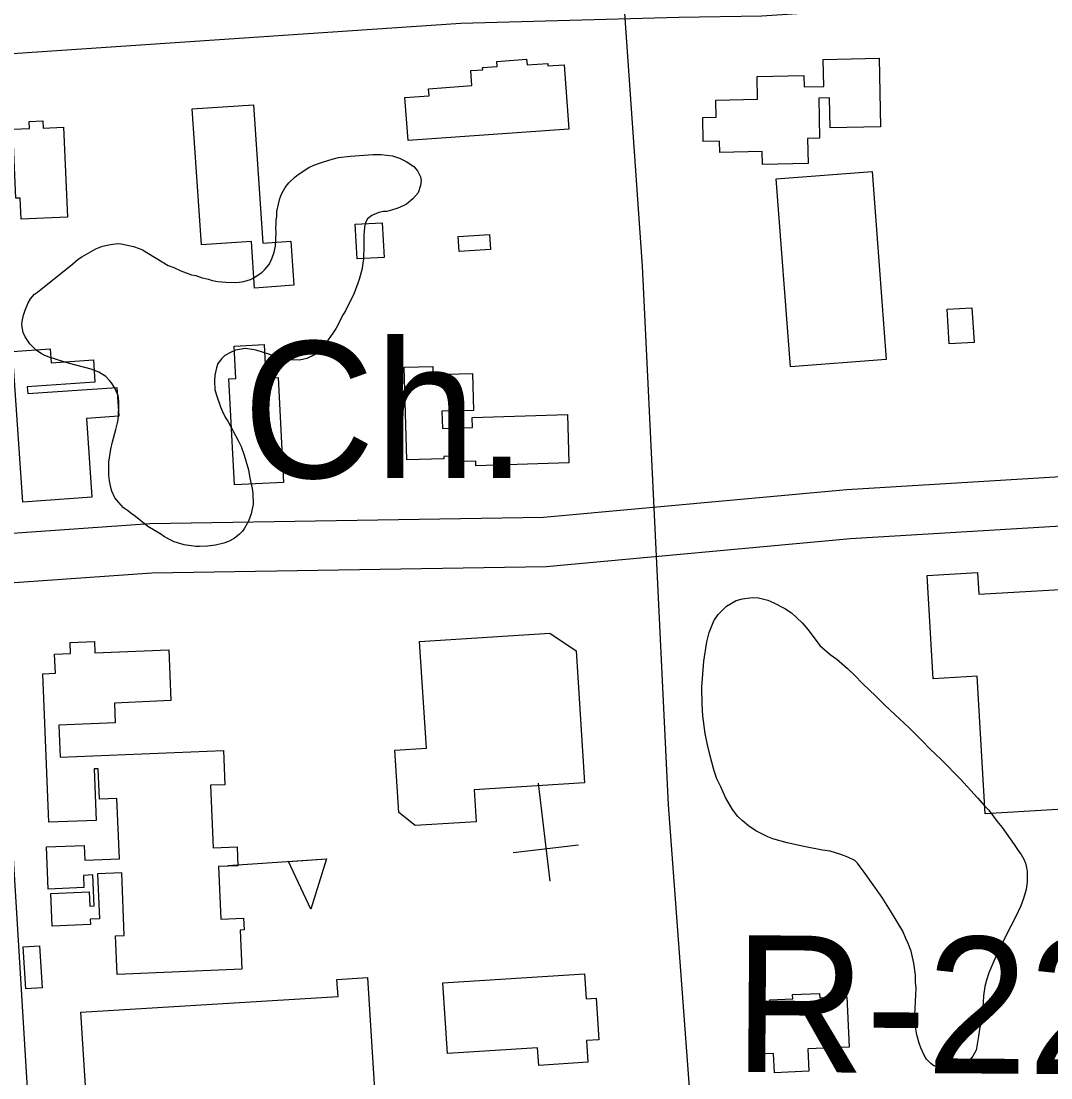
# Model space of a CAD drawing. Extents: x 3297716 to 3335574, y 688621 to 713991.
# Drawn here: x 3320699 to 3321325, y 710821 to 711464 of the extents above; entities that cross this region are included whole.
import ezdxf

# ---------------------------------------------------------------- set-up
doc = ezdxf.new("R2010")
doc.units = 0
for name, color, linetype in [('V-BLDG-OTLN', 7, 'Continuous'), ('V-RIVR-RANG-IDEN', 7, 'Continuous'), ('V-ROAD-CNTR', 7, 'Continuous'), ('V-SITE-OTLN', 7, 'Continuous'), ('V-SITE-OTLN-IDEN', 7, 'Continuous'), ('V-SITE-VEGE', 7, 'Continuous')]:
    doc.layers.add(name, color=color, linetype=linetype)

msp = doc.modelspace()

# ---------------------------------------------------------------- linework, layer by layer
at = {"layer": 'V-BLDG-OTLN'}
msp.add_line((3320824.87, 710950.43), (3320884.73, 710954.56), dxfattribs=at)
for points in [[(3321031.94, 711398.02), (3320934.35, 711391), (3320932.47, 711417.13), (3320947.17, 711418.19), (3320946.86, 711422.53), (3320973.07, 711424.42), (3320972.42, 711433.53), (3320979.69, 711434.05), (3320979.59, 711435.39), (3320988.58, 711436.04), (3320988.36, 711439.1), (3321006.41, 711440.41), (3321006.65, 711437.02), (3321019.23, 711437.93), (3321019.34, 711436.42), (3321029.12, 711437.12)], [(3321149.54, 711384.34), (3321123.77, 711383.79), (3321123.63, 711390.66), (3321113.73, 711390.45), (3321113.42, 711405.01), (3321121.61, 711405.18), (3321121.39, 711415.6), (3321146.77, 711416.15), (3321146.48, 711429.9), (3321174.91, 711430.51), (3321175.06, 711423.7), (3321186.94, 711423.96), (3321186.59, 711440.31), (3321220.55, 711441.05), (3321221.45, 711399.48), (3321190.73, 711398.81), (3321190.34, 711416.94), (3321183.84, 711416.8), (3321184.36, 711392.47), (3321177.09, 711392.32), (3321177.42, 711377.02), (3321149.71, 711376.42)], [(3320808.75, 711327.61), (3320803.1, 711410.31), (3320840.37, 711412.85), (3320846.13, 711328.65), (3320863.06, 711329.81), (3320864.88, 711303.06), (3320841.06, 711301.43), (3320839.13, 711329.69)], [(3320724.92, 711399.22), (3320727.48, 711344.49), (3320699.18, 711343.17), (3320698.58, 711356.1), (3320696.09, 711355.98), (3320694.14, 711397.91), (3320704.41, 711398.39), (3320704.21, 711402.59), (3320712.36, 711402.97), (3320712.56, 711398.65)], [(3321216.29, 711372.24), (3321224.89, 711257.92), (3321166.66, 711253.53), (3321158.06, 711367.86)], [(3320918.54, 711341.12), (3320919.81, 711320.06), (3320903.39, 711319.07), (3320902.12, 711340.13)], [(3320964.7, 711332.64), (3320983.81, 711333.92), (3320984.41, 711324.84), (3320965.31, 711323.56)], [(3321263.09, 711267.43), (3321261.82, 711288.49), (3321277, 711289.41), (3321278.26, 711268.34)], [(3320855.46, 711246.97), (3320858.71, 711183.28), (3320828.81, 711181.75), (3320825.52, 711246.25), (3320829.7, 711246.46), (3320828.69, 711266.11), (3320846.82, 711267.04), (3320847.87, 711246.58)], [(3320738.91, 711222.17), (3320742.27, 711174.24), (3320700.35, 711171.31), (3320693.94, 711262.84), (3320716.9, 711264.45), (3320717.5, 711255.98), (3320743.14, 711257.77), (3320744.08, 711244.21), (3320702.98, 711241.33), (3320703.26, 711237.24), (3320757.39, 711241.03), (3320758.61, 711223.55)], [(3320973.27, 711222.74), (3321031.19, 711224.53), (3321032.09, 711195.18), (3320975.51, 711193.43), (3320975.43, 711196.2), (3320966.18, 711195.91), (3320966.07, 711199.3), (3320956.09, 711198.98), (3320956.13, 711197.62), (3320933.62, 711196.93), (3320931.88, 711253.23), (3320949.32, 711253.77), (3320949.47, 711248.79), (3320973.4, 711249.53), (3320974.09, 711227.08), (3320954.93, 711226.48), (3320955.26, 711216.01), (3320973.46, 711216.58)], [(3321351.78, 711119.47), (3321359.63, 710986.26), (3321285.06, 710981.86), (3321280.13, 711065.51), (3321253.46, 711063.93), (3321249.76, 711126.63), (3321280.4, 711128.43), (3321281.18, 711115.3)], [(3320941.34, 711086.55), (3321020.47, 711091.58), (3321036.55, 711080.96), (3321041.65, 711000.64), (3320974.55, 710996.38), (3320975.78, 710977.08), (3320938.7, 710974.72), (3320928.69, 710982.62), (3320926.28, 711020.56), (3320945.45, 711021.78)], [(3320833.25, 710887.38), (3320757.6, 710884.25), (3320756.62, 710907.73), (3320761.93, 710907.95), (3320760.36, 710946.04), (3320745.66, 710945.43), (3320746.79, 710918.09), (3320741.16, 710917.85), (3320741.29, 710914.61), (3320718.05, 710913.65), (3320717.23, 710933.53), (3320740.6, 710934.49), (3320740.96, 710925.75), (3320743.58, 710925.86), (3320742.8, 710944.7), (3320737.05, 710944.47), (3320737.36, 710937), (3320715.65, 710936.1), (3320714.59, 710961.74), (3320737.56, 710962.69), (3320737.93, 710953.65), (3320758.95, 710954.52), (3320757.43, 710991.18), (3320746.8, 710990.74), (3320746.03, 711009.22), (3320743.56, 711009.12), (3320744.85, 710977.9), (3320716.08, 710976.71), (3320712.36, 711066.93), (3320720.06, 711067.25), (3320719.58, 711078.89), (3320729.26, 711079.29), (3320728.98, 711086.08), (3320743.75, 711086.69), (3320744.04, 711079.74), (3320789.02, 711081.59), (3320790.3, 711050.63), (3320755.89, 711049.21), (3320756.39, 711037.18), (3320722.06, 711035.77), (3320722.86, 711016.24), (3320822.2, 711020.34), (3320823.06, 710999.57), (3320814.31, 710999.21), (3320815.89, 710961.13), (3320830.42, 710961.73), (3320830.89, 710950.34), (3320819.17, 710949.86), (3320820.5, 710917.91), (3320834.44, 710918.48), (3320834.74, 710911.29), (3320832.27, 710911.19)], [(3320884.73, 710954.56), (3320875.27, 710923.84), (3320861.68, 710952.97)], [(3320702.01, 710875.49), (3320700.41, 710900.98), (3320710.36, 710901.6), (3320711.96, 710876.11)], [(3320735.59, 710861.31), (3320891.79, 710870.77), (3320891.16, 710881.23), (3320909.73, 710882.36), (3320913.87, 710814.15), (3320739.09, 710803.56)], [(3320955.56, 710879.07), (3321041.52, 710884.51), (3321042.48, 710869.38), (3321048.7, 710869.78), (3321050.29, 710844.52), (3321042.67, 710844.04), (3321043.5, 710830.84), (3321013.76, 710828.96), (3321013.09, 710839.57), (3320958.29, 710836.09)], [(3321202.3, 710840.14), (3321177.3, 710839.05), (3321177.9, 710825.38), (3321157, 710824.47), (3321156.48, 710836.22), (3321147.29, 710835.82), (3321145.97, 710866.18), (3321154.33, 710866.54), (3321154.24, 710868.8), (3321168.13, 710869.41), (3321168.01, 710871.98), (3321184.35, 710872.69), (3321184.46, 710869.99), (3321200.97, 710870.71)]]:
    msp.add_lwpolyline(points, close=True, dxfattribs=at)
at = {"layer": 'V-ROAD-CNTR'}
for points in [[(3321021.23, 712206.62), (3321033.81, 712017.94), (3321057.85, 711584.65), (3321076.55, 711314.74), (3321092.29, 710987.25), (3321119.28, 710624.69), (3321136.1, 710279.71), (3321163.05, 709828.58), (3321191.31, 709291.85), (3321213.74, 708902.33), (3321231.69, 708516.86), (3321254.32, 708217.09), (3321261.73, 708048.56), (3321272.69, 707860.1), (3321277.93, 707722.7)], [(3321909.86, 711224.02), (3321884.74, 711500.46), (3321689.02, 711495.35), (3321498.93, 711487.2), (3321247.47, 711473.04), (3321149.29, 711466.72), (3321098.79, 711465.86), (3320966.4, 711462.13), (3320681.86, 711442.94), (3320668.08, 711441.77)], [(3321909.86, 711224.05), (3321656.99, 711202.18), (3321460.87, 711194.48), (3321200.9, 711178.83), (3321016.7, 711161.9), (3320777.44, 711158.17), (3320682.31, 711151.39)], [(3321566.21, 711168.6), (3321462.36, 711164.52), (3321203.17, 711148.92), (3321018.31, 711131.92), (3320778.74, 711128.19), (3320683.54, 711121.4)], [(3320683.97, 711121.43), (3320704.95, 710781.72)]]:
    msp.add_lwpolyline(points, dxfattribs=at)
at = {"layer": 'V-SITE-OTLN'}
for p, q in [((3321013.39, 711000.45), (3321020.4, 710940.86)), ((3320998.2, 710958.39), (3321037.93, 710963.06))]:
    msp.add_line(p, q, dxfattribs=at)
at = {"layer": 'V-SITE-VEGE'}
for points in [[(3320768.77, 711162.49), (3320766.65, 711163.98), (3320763.78, 711166.27), (3320761.51, 711167.91), (3320758.52, 711170.99), (3320756.14, 711173.88), (3320754.28, 711178), (3320753.74, 711180.2), (3320752.97, 711184.28), (3320752.62, 711187.41), (3320752.48, 711195.66), (3320753.72, 711203.55), (3320754.67, 711207.88), (3320756.83, 711215.42), (3320757.77, 711219.43), (3320758.16, 711221.44), (3320758.41, 711223.76), (3320758.66, 711230.13), (3320758.6, 711232.63), (3320758.11, 711236.07), (3320755.97, 711240.98), (3320754.21, 711243.7), (3320752.87, 711245.31), (3320750.63, 711247.73), (3320746.37, 711250.38), (3320741.77, 711252.12), (3320728.68, 711255.59), (3320722.52, 711257.39), (3320718.99, 711258.62), (3320716.68, 711259.18), (3320713.31, 711260.55), (3320711.32, 711261.57), (3320708.6, 711263.54), (3320706.94, 711265.01), (3320704.55, 711267.59), (3320701.76, 711271.75), (3320700.46, 711274.44), (3320699.71, 711278.99), (3320699.94, 711281), (3320700.72, 711284.86), (3320701.62, 711287.94), (3320703.5, 711292.38), (3320704.85, 711294.82), (3320707.45, 711297.67), (3320709.21, 711298.85), (3320730.58, 711316.07), (3320733.96, 711318.9), (3320736.04, 711320.37), (3320744.64, 711325.32), (3320748.6, 711326.88), (3320753.46, 711327.94), (3320758, 711328.38), (3320760.02, 711328.3), (3320762.95, 711327.72), (3320767.58, 711326.6), (3320770.95, 711325.38), (3320772.94, 711324.53), (3320788.61, 711315.2), (3320791.98, 711313.97), (3320796.27, 711311.94), (3320802.71, 711309.51), (3320805.33, 711308.94), (3320809.17, 711307.7), (3320813.03, 711306.77), (3320815.34, 711306.05), (3320818.74, 711305.45), (3320823.7, 711304.95), (3320829.45, 711304.72), (3320831.64, 711304.95), (3320834.61, 711305.3), (3320838.55, 711306.54), (3320840.62, 711307.55), (3320845.73, 711311.09), (3320847.35, 711312.58), (3320849.79, 711315.44), (3320850.81, 711317.43), (3320851.83, 711319.72), (3320852.9, 711323.26), (3320853.82, 711326.8), (3320854.15, 711335.35), (3320854.08, 711337.54), (3320854.2, 711340.49), (3320854.29, 711342.82), (3320854.52, 711344.83), (3320854.65, 711347.94), (3320855.6, 711352.42), (3320856.51, 711355.81), (3320857.39, 711358.42), (3320858.57, 711360.71), (3320859.73, 711362.53), (3320861.87, 711365.4), (3320865.59, 711368.84), (3320867.51, 711370.32), (3320874.06, 711374.58), (3320877.07, 711376.01), (3320882.29, 711377.99), (3320888.27, 711379.78), (3320892.05, 711380.72), (3320899.24, 711381.53), (3320913.13, 711382.54), (3320917.96, 711382.66)], [(3320917.96, 711382.66), (3320924.93, 711381.77), (3320929.23, 711380.35), (3320933.2, 711378.33), (3320937.91, 711375.19), (3320940.14, 711372.61), (3320941.86, 711368.96), (3320942.25, 711366.77), (3320941.98, 711363.82), (3320940.4, 711359.36), (3320937.29, 711355.6), (3320933.43, 711352.48), (3320931.37, 711351.31), (3320928.2, 711350.04), (3320924.25, 711348.64), (3320921.43, 711347.97), (3320919.4, 711347.89), (3320916.57, 711347.23), (3320912.3, 711345.53), (3320909.73, 711343.45), (3320908.56, 711341.31), (3320907.82, 711338.39), (3320907.72, 711335.74), (3320907.48, 711333.73), (3320907.37, 711330.93), (3320907.54, 711327.34), (3320907.21, 711318.8), (3320906.82, 711316.79), (3320906.37, 711313.38), (3320904.71, 711306.59), (3320901.58, 711298.31), (3320896.33, 711287.62), (3320895, 711285.34), (3320890.62, 711276.95), (3320889.13, 711274.52), (3320884.02, 711267.25), (3320881.72, 711264.22), (3320879.46, 711262.29), (3320877.54, 711260.81), (3320872.93, 711258.5), (3320868.38, 711257.59), (3320862.79, 711257.81), (3320856.76, 711258.97), (3320854.3, 711259.54), (3320850.92, 711260.76), (3320842, 711263.6), (3320835.66, 711264.63), (3320829.55, 711263.62), (3320826.86, 711262.48), (3320823.04, 711260.45), (3320821.11, 711258.66), (3320818.8, 711255.48), (3320817.92, 711252.87), (3320816.97, 711248.4), (3320816.83, 711244.97), (3320816.93, 711239.68), (3320817.9, 711236.37), (3320820.41, 711229.11), (3320821.55, 711226.42), (3320823.29, 711222.93), (3320824.75, 711220.54), (3320831.14, 711208.77), (3320832.86, 711205.12), (3320834.83, 711199.75), (3320837.29, 711190.94), (3320838.17, 711185.77), (3320839.64, 711179.48), (3320839.99, 711176.51), (3320840.2, 711170.12), (3320839.04, 711164.25), (3320837.3, 711159.65), (3320834.96, 711155.38), (3320833.65, 711153.72), (3320832.02, 711151.92), (3320828.64, 711149.09), (3320825.15, 711147.36), (3320822.31, 711146.39), (3320817.43, 711145.17), (3320812.42, 711144.44), (3320807.59, 711144.31), (3320805.42, 711144.4), (3320802.47, 711144.67), (3320798.29, 711145.3), (3320792.29, 711147.09), (3320789.85, 711148.28), (3320786.35, 711150.29), (3320784.07, 711151.78), (3320776.16, 711156.44), (3320768.77, 711162.49)], [(3321280.94, 710846.76), (3321279.45, 710838.26), (3321277.46, 710834.64), (3321275.75, 710832.39), (3321272.17, 710829.53), (3321269.57, 710828.01), (3321266.29, 710826.98), (3321262.81, 710826.66), (3321258.66, 710827.05), (3321253.87, 710828.62), (3321252.07, 710830.08), (3321249.4, 710832.73), (3321247.88, 710835.1), (3321245.97, 710839.57), (3321244.93, 710842.39), (3321243.51, 710847.53), (3321242.77, 710852.42), (3321242.36, 710859.6), (3321243, 710875.99), (3321242.68, 710879.48), (3321242.62, 710883.87), (3321241.74, 710891.08), (3321239.95, 710898.31), (3321238.28, 710903.01), (3321236.78, 710906.07), (3321234.88, 710910.54), (3321227.5, 710922.85), (3321222.49, 710930.91), (3321211.54, 710946.37), (3321209.13, 710949.71), (3321207.36, 710951.85), (3321205.81, 710953.54), (3321201.49, 710955.56), (3321197.39, 710957.1), (3321190.77, 710959.21), (3321186.17, 710959.86), (3321174.92, 710961.92), (3321164.6, 710964.17), (3321155.91, 710966.59), (3321152.95, 710967.86), (3321148.41, 710970.12), (3321145.7, 710971.62), (3321141.19, 710974.57), (3321137.38, 710977.73), (3321134.7, 710980.14), (3321131.4, 710984.44), (3321127.29, 710991.77), (3321124.31, 710998.36), (3321121.96, 711003.07), (3321120.3, 711007.99), (3321118.28, 711015.47), (3321116.29, 711023.88), (3321114.94, 711030.64), (3321113.51, 711041.33), (3321113.1, 711048.52), (3321112.81, 711058.93), (3321114.12, 711074.61), (3321115.97, 711086.33), (3321117.35, 711092.05), (3321120.17, 711099.11), (3321122.86, 711102.94), (3321127.92, 711108.06), (3321133.61, 711111.54), (3321137.58, 711112.54), (3321143.39, 711113.24), (3321147.31, 711113.08), (3321153.04, 711111.7), (3321156.68, 711110.17), (3321163.25, 711106.68), (3321167.3, 711103.97), (3321173.77, 711097.94), (3321177.54, 711093.63), (3321184.56, 711084.1), (3321190.83, 711078.77), (3321194.88, 711075.83), (3321201.36, 711070.26), (3321205.82, 711065.93), (3321210.49, 711061.12), (3321218.51, 711053.4), (3321224.07, 711047.86), (3321233, 711039.65), (3321239.02, 711033.86), (3321246.81, 711026.16), (3321251.48, 711021.35), (3321258.38, 711014.61), (3321269.95, 711002.82), (3321280.37, 710991.54), (3321284.8, 710986.51), (3321287.25, 710984.1), (3321292.3, 710977.2), (3321295.39, 710973.61), (3321302.62, 710963.15), (3321303.94, 710961.48), (3321305.45, 710958.88), (3321306.78, 710957.21), (3321308.52, 710954.36), (3321309.57, 710951.78), (3321310.16, 710949.21), (3321310.54, 710946.89), (3321310.62, 710943.18), (3321310.51, 710940.41)], [(3321310.51, 710940.41), (3321309.87, 710935.81), (3321308.27, 710930.33), (3321306.71, 710925.99), (3321303.68, 710919.41), (3321297.66, 710907.62), (3321292.14, 710896.5), (3321287.3, 710885.13), (3321285.74, 710880.79), (3321284.9, 710876.9), (3321283.98, 710871.15), (3321283.82, 710867.23), (3321282.73, 710857.09), (3321281.56, 710850.9), (3321280.94, 710846.76)]]:
    msp.add_lwpolyline(points, dxfattribs=at)

# ---------------------------------------------------------------- texts
at = {"layer": 'V-RIVR-RANG-IDEN'}
msp.add_text('R-229.4', height=83, rotation=359.59186, dxfattribs=at).set_placement((3321131.91, 710825.11))
at = {"layer": 'V-SITE-OTLN-IDEN'}
msp.add_text('Ch.', height=83, dxfattribs=at).set_placement((3320833.96, 711185.97))

doc.saveas('drawing.dxf')
